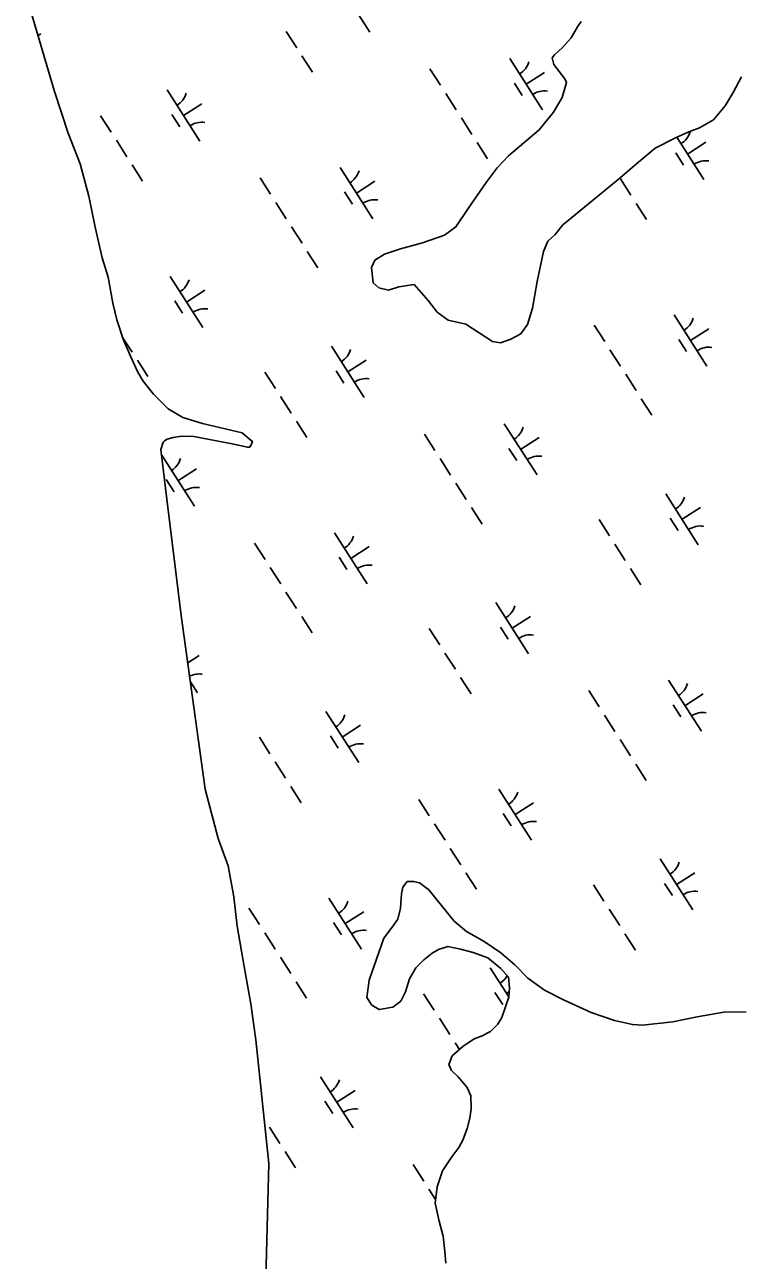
# Model space of a CAD drawing. Extents: x 3962991 to 3983549, y 181631 to 204078.
# Drawn here: x 3972563 to 3973151, y 191138 to 192156 of the extents above; entities that cross this region are included whole.
import ezdxf

# ---------------------------------------------------------------- set-up
doc = ezdxf.new("R2010")
doc.units = 0
doc.layers.add('V-WETL-SWMP', color=7, linetype='Continuous')

msp = doc.modelspace()

# ---------------------------------------------------------------- linework, layer by layer
at = {"layer": 'V-WETL-SWMP'}
for p, q in [((3972820.2, 192192.2), (3972847.2, 192150.2)), ((3972573.7, 192147.4), (3972575.8, 192148.7)), ((3972778.2, 192150.7), (3972786.9, 192137.3)), ((3972791.2, 192130.5), (3972799.8, 192117.1)), ((3972962.6, 192128.3), (3972989.6, 192086.2)), ((3972896.7, 192119.8), (3972905.4, 192106.4)), ((3972976.1, 192107.2), (3972991.3, 192117)), ((3972966.4, 192108.1), (3972972.9, 192098)), ((3972680.1, 192102.5), (3972707.1, 192060.4)), ((3972909.7, 192099.6), (3972918.3, 192086.1)), ((3972693.6, 192081.4), (3972708.8, 192091.1)), ((3972625.2, 192081.2), (3972633.9, 192067.7)), ((3972683.9, 192082.3), (3972690.4, 192072.2)), ((3972922.7, 192079.4), (3972931.3, 192065.9)), ((3973100.3, 192063.5), (3973122.6, 192028.7)), ((3972638.2, 192061), (3972646.8, 192047.5)), ((3972935.6, 192059.2), (3972944.2, 192045.7)), ((3973109.1, 192049.7), (3973124.3, 192059.4)), ((3973099.4, 192050.6), (3973105.9, 192040.5)), ((3972651.1, 192040.8), (3972659.8, 192027.3)), ((3972822.6, 192038.5), (3972849.6, 191996.4)), ((3972756.7, 192030), (3972765.4, 192016.6)), ((3972836.1, 192017.5), (3972851.2, 192027.2)), ((3973053.7, 192029.3), (3973062.3, 192015.8)), ((3972826.4, 192018.4), (3972832.8, 192008.3)), ((3972769.7, 192009.8), (3972778.3, 191996.4)), ((3973066.7, 192009), (3973075.3, 191995.6)), ((3972782.6, 191989.6), (3972791.3, 191976.2)), ((3972795.6, 191969.4), (3972804.2, 191956)), ((3972682.6, 191948.7), (3972709.5, 191906.7)), ((3972696.1, 191927.7), (3972711.2, 191937.4)), ((3972686.3, 191928.6), (3972692.8, 191918.5)), ((3973098.1, 191917), (3973125.1, 191874.9)), ((3973032.2, 191908.6), (3973040.8, 191895.1)), ((3973111.6, 191896), (3973126.7, 191905.7)), ((3972643.1, 191899.1), (3972651.2, 191886.4)), ((3972815.6, 191891.2), (3972842.6, 191849.1)), ((3973101.8, 191896.9), (3973108.3, 191886.8)), ((3972655.5, 191879.7), (3972664.2, 191866.2)), ((3972829.1, 191870.2), (3972844.2, 191879.9)), ((3973045.1, 191888.4), (3973053.8, 191874.9)), ((3972760.7, 191869.9), (3972769.3, 191856.4)), ((3972819.3, 191871), (3972825.8, 191860.9)), ((3973058.1, 191868.1), (3973066.7, 191854.7)), ((3972773.6, 191849.7), (3972782.3, 191836.2)), ((3973071, 191847.9), (3973079.7, 191834.5)), ((3972786.6, 191829.5), (3972795.2, 191816)), ((3972892.2, 191818.8), (3972900.8, 191805.3)), ((3972958, 191827.3), (3972985, 191785.2)), ((3972971.5, 191806.2), (3972986.7, 191815.9)), ((3972675.6, 191801.4), (3972702.5, 191759.3)), ((3972905.1, 191798.6), (3972913.7, 191785.1)), ((3972961.8, 191807.1), (3972968.3, 191797)), ((3972689, 191780.4), (3972704.2, 191790.1)), ((3972679.3, 191781.3), (3972685.8, 191771.2)), ((3972918.1, 191778.4), (3972926.7, 191764.9)), ((3973091.1, 191769.7), (3973118, 191727.6)), ((3972931, 191758.2), (3972939.7, 191744.7)), ((3973104.6, 191748.7), (3973119.7, 191758.4)), ((3973036.2, 191748.4), (3973044.8, 191734.9)), ((3973094.8, 191749.6), (3973101.3, 191739.5)), ((3972818, 191737.5), (3972845, 191695.4)), ((3972752.1, 191729), (3972760.8, 191715.5)), ((3973049.1, 191728.2), (3973057.7, 191714.7)), ((3972821.8, 191717.3), (3972828.2, 191707.2)), ((3972831.5, 191716.4), (3972846.7, 191726.2)), ((3972765.1, 191708.8), (3972773.7, 191695.3)), ((3973062.1, 191708), (3973070.7, 191694.5)), ((3972778, 191688.6), (3972786.7, 191675.1)), ((3972951, 191679.9), (3972978, 191637.8)), ((3972791, 191668.4), (3972799.6, 191654.9)), ((3972964.5, 191658.9), (3972979.7, 191668.6)), ((3972896.1, 191658.6), (3972904.8, 191645.2)), ((3972954.8, 191659.8), (3972961.3, 191649.7)), ((3972697, 191630.2), (3972706.6, 191636.4)), ((3972909.1, 191638.4), (3972917.7, 191625)), ((3972699.2, 191614.6), (3972705, 191605.6)), ((3972922, 191618.2), (3972930.7, 191604.8)), ((3973093.5, 191616), (3973120.5, 191573.9)), ((3973027.6, 191607.5), (3973036.2, 191594)), ((3973107, 191594.9), (3973122.1, 191604.7)), ((3973097.2, 191595.8), (3973103.7, 191585.7)), ((3972811, 191590.2), (3972838, 191548.1)), ((3973040.6, 191587.3), (3973049.2, 191573.8)), ((3972824.5, 191569.1), (3972839.6, 191578.8)), ((3972756.1, 191568.9), (3972764.7, 191555.4)), ((3972814.8, 191570), (3972821.2, 191559.9)), ((3973053.5, 191567.1), (3973062.1, 191553.6)), ((3972769, 191548.7), (3972777.7, 191535.2)), ((3973066.5, 191546.9), (3973075.1, 191533.4)), ((3972782, 191528.5), (3972790.6, 191515)), ((3972953.4, 191526.2), (3972980.4, 191484.1)), ((3972887.6, 191517.7), (3972896.2, 191504.3)), ((3972966.9, 191505.2), (3972982.1, 191514.9)), ((3972957.2, 191506.1), (3972963.7, 191496)), ((3972900.5, 191497.5), (3972909.2, 191484.1)), ((3972913.5, 191477.3), (3972922.1, 191463.9)), ((3973086.5, 191468.7), (3973113.5, 191426.6)), ((3972926.4, 191457.1), (3972935.1, 191443.7)), ((3973100, 191447.6), (3973115.1, 191457.3)), ((3973031.6, 191447.4), (3973040.2, 191433.9)), ((3973090.2, 191448.5), (3973096.7, 191438.4)), ((3972813.4, 191436.4), (3972840.4, 191394.3)), ((3972747.5, 191428), (3972756.2, 191414.5)), ((3972826.9, 191415.4), (3972842.1, 191425.1)), ((3973044.5, 191427.2), (3973053.2, 191413.7)), ((3972817.2, 191416.3), (3972823.7, 191406.2)), ((3972760.5, 191407.8), (3972769.1, 191394.3)), ((3973057.5, 191407), (3973066.1, 191393.5)), ((3972773.4, 191387.6), (3972782.1, 191374.1)), ((3972946.4, 191378.9), (3972961.7, 191355.1)), ((3972786.4, 191367.4), (3972795, 191353.9)), ((3972891.5, 191357.6), (3972900.2, 191344.1)), ((3972950.2, 191358.7), (3972956.7, 191348.6)), ((3972959.9, 191357.9), (3972962, 191359.2)), ((3972904.5, 191337.4), (3972913.1, 191323.9)), ((3972917.4, 191317.2), (3972921, 191311.7)), ((3972806.4, 191289.1), (3972833.4, 191247)), ((3972810.2, 191269), (3972816.6, 191258.9)), ((3972819.9, 191268.1), (3972835.1, 191277.8)), ((3972759.9, 191254.8), (3972760.1, 191254.4)), ((3972764.5, 191247.6), (3972773.1, 191234.2)), ((3972777.4, 191227.4), (3972786, 191214)), ((3972883, 191216.7), (3972891.6, 191203.2)), ((3972895.9, 191196.5), (3972901.4, 191187.9))]:
    msp.add_line(p, q, dxfattribs=at)
for points in [[(3972761.3, 191122.9), (3972763.8, 191217.5), (3972753.1, 191319.5), (3972749, 191349.2), (3972743.7, 191380), (3972737.8, 191413.2), (3972735, 191437.5), (3972730.4, 191463), (3972722.2, 191485.4), (3972711.4, 191526.2), (3972691.7, 191669.2), (3972679.9, 191765.2), (3972675, 191806.2), (3972676.7, 191812.1), (3972677.8, 191813.4), (3972680.2, 191814.6), (3972684.9, 191815.9), (3972692, 191817.2), (3972702.2, 191816.8), (3972733.8, 191810.8), (3972746.3, 191808), (3972748.1, 191808), (3972749.2, 191809.3), (3972750.4, 191812.8), (3972748, 191814.6), (3972741.9, 191819.8), (3972709.1, 191827.6), (3972693, 191832.6), (3972680.9, 191839.6), (3972668.8, 191851.8), (3972660.3, 191862.4), (3972656, 191870), (3972649.9, 191883), (3972643.7, 191897.2), (3972638.6, 191913.1), (3972635.4, 191926.7), (3972631.5, 191948.1), (3972626.5, 191964), (3972620.7, 191989.5), (3972615.5, 192014.9), (3972608.5, 192041.6), (3972598.5, 192067), (3972587.2, 192101.2), (3972562.6, 192185.3)], [(3973021.4, 192158.9), (3973018.4, 192154.6), (3973013.1, 192145.5), (3973005.9, 192137.5), (3972999.4, 192131.4), (3972997.6, 192129), (3972998.8, 192123.6), (3973008, 192111.6), (3973009.3, 192108.6), (3973005.8, 192096.4), (3972998.7, 192084.3), (3972986.8, 192069.6), (3972961.6, 192048.2), (3972952.1, 192038.4), (3972943.2, 192026.2), (3972928.3, 192004.9), (3972918.2, 191989.6), (3972908.6, 191982.9), (3972890.6, 191976.6), (3972872.5, 191971.6), (3972859.2, 191967.2), (3972851.4, 191962.3), (3972848.5, 191956.2), (3972849.8, 191943.5), (3972854.7, 191939.3), (3972862.6, 191937.6), (3972871, 191940.1), (3972883.7, 191942.1), (3972895.3, 191928.9), (3972902.7, 191919.4), (3972911.8, 191912.8), (3972926.4, 191909.4), (3972948.3, 191895.1), (3972955, 191894), (3972963.4, 191897.1), (3972971.8, 191901.4), (3972977.2, 191909.3), (3972981.2, 191922.7), (3972985.2, 191944.5), (3972990.4, 191969.3), (3972993.9, 191977.8), (3972999.9, 191983.3), (3973006.4, 191991.3), (3973013.6, 191997.4), (3973051.9, 192028.7), (3973066.9, 192041.5), (3973082.4, 192054.4), (3973099.3, 192063.1), (3973110.1, 192068), (3973119.1, 192071.2), (3973130.5, 192077.9), (3973140.1, 192089.5), (3973146.6, 192100.5), (3973153.7, 192113.3)], [(3973157.5, 191342.7), (3973139.1, 191342.4), (3973117.1, 191338.4), (3973097, 191334.5), (3973072.1, 191331.7), (3973063.7, 191332.1), (3973048.8, 191335.4), (3973029.7, 191342.2), (3973006.9, 191352.5), (3972991.3, 191360.6), (3972977.5, 191370.4), (3972966.6, 191381.5), (3972955.1, 191391.4), (3972941.3, 191400.7), (3972926.9, 191408.8), (3972916.6, 191417.5), (3972895.9, 191443.3), (3972888.1, 191449.1), (3972883.3, 191450.2), (3972878, 191450.1), (3972874.5, 191445.3), (3972873.4, 191439.9), (3972872.4, 191428), (3972870.2, 191419.1), (3972865.6, 191412.5), (3972858.6, 191403.4), (3972846.7, 191368.7), (3972844.6, 191354.4), (3972848.9, 191348), (3972854.9, 191344.5), (3972866.1, 191346.5), (3972872.6, 191351.4), (3972876.6, 191359.2), (3972880, 191369.9), (3972885.2, 191378.9), (3972891.6, 191385.6), (3972898.6, 191391), (3972903.9, 191394.1), (3972911.6, 191396.6), (3972921.8, 191394.4), (3972932.5, 191391.6)], [(3972932.5, 191391.6), (3972944.5, 191387.1), (3972955.3, 191378.4), (3972961.4, 191371.3), (3972962.2, 191362.4), (3972961.7, 191354.7), (3972959.4, 191347.5), (3972956.1, 191338), (3972952.6, 191332.5), (3972946.7, 191326.5), (3972939.7, 191322.8), (3972933.2, 191320.3), (3972923.8, 191314.2), (3972915, 191306.3), (3972912.2, 191299.1), (3972914.6, 191294.4), (3972920.1, 191289.2), (3972927.3, 191280.4), (3972930.4, 191273.3), (3972930.6, 191262.6), (3972929.6, 191254.9), (3972927.3, 191246.5), (3972923.9, 191236.9), (3972920.5, 191230.9), (3972914.7, 191223.1), (3972907.1, 191211.7), (3972902.6, 191198.5), (3972901.1, 191184.8), (3972904.3, 191170), (3972907.5, 191157.6), (3972908.9, 191145.1), (3972909.7, 191135.6)]]:
    msp.add_lwpolyline(points, dxfattribs=at)
for centre, start, end in [((3972575.7, 192115.8), 81.8919, 83.1902), ((3972961.4, 192130.6), 301.8919, 343.4355), ((3972678.9, 192104.8), 301.8919, 343.4355), ((3972991.2, 192084.1), 81.8919, 123.4355), ((3972708.7, 192058.3), 81.8919, 123.4355), ((3973094.4, 192073.1), 301.8919, 343.4355), ((3973124.3, 192026.6), 81.8919, 123.4355), ((3972821.4, 192040.9), 301.8919, 343.4355), ((3972851.2, 191994.4), 81.8919, 123.4355), ((3972681.3, 191951.1), 301.8919, 343.4355), ((3972711.2, 191904.6), 81.8919, 123.4355), ((3973096.9, 191919.4), 301.8919, 343.4355), ((3973126.7, 191872.9), 81.8919, 123.4355), ((3972814.4, 191893.5), 301.8919, 343.4355), ((3972844.2, 191847), 81.8919, 123.4355), ((3972956.8, 191829.6), 301.8919, 343.4355), ((3972674.3, 191803.8), 301.8919, 343.4355), ((3972986.6, 191783.1), 81.8919, 123.4355), ((3972704.2, 191757.3), 81.8919, 123.4355), ((3973089.8, 191772), 301.8919, 343.4355), ((3973119.7, 191725.5), 81.8919, 123.4355), ((3972816.8, 191739.8), 301.8919, 343.4355), ((3972846.6, 191693.3), 81.8919, 123.4355), ((3972949.8, 191682.3), 301.8919, 343.4355), ((3972979.6, 191635.8), 81.8919, 123.4355), ((3972706.6, 191603.5), 81.8919, 117.0232), ((3973092.3, 191618.3), 301.8919, 343.4355), ((3972809.8, 191592.5), 301.8919, 343.4355), ((3973122.1, 191571.8), 81.8919, 123.4355), ((3972839.6, 191546), 81.8919, 123.4355), ((3972952.2, 191528.6), 301.8919, 343.4355), ((3972982, 191482), 81.8919, 123.4355), ((3973085.3, 191471), 301.8919, 343.4355), ((3973115.1, 191424.5), 81.8919, 123.4355), ((3972812.2, 191438.8), 301.8919, 343.4355), ((3972842, 191392.3), 81.8919, 123.4355), ((3972945.2, 191381.2), 301.8919, 329.9594), ((3972805.2, 191291.5), 301.8919, 343.4355), ((3972835, 191245), 81.8919, 123.4355)]:
    msp.add_arc(centre, 17.6, start, end, dxfattribs=at)

doc.saveas('drawing.dxf')
